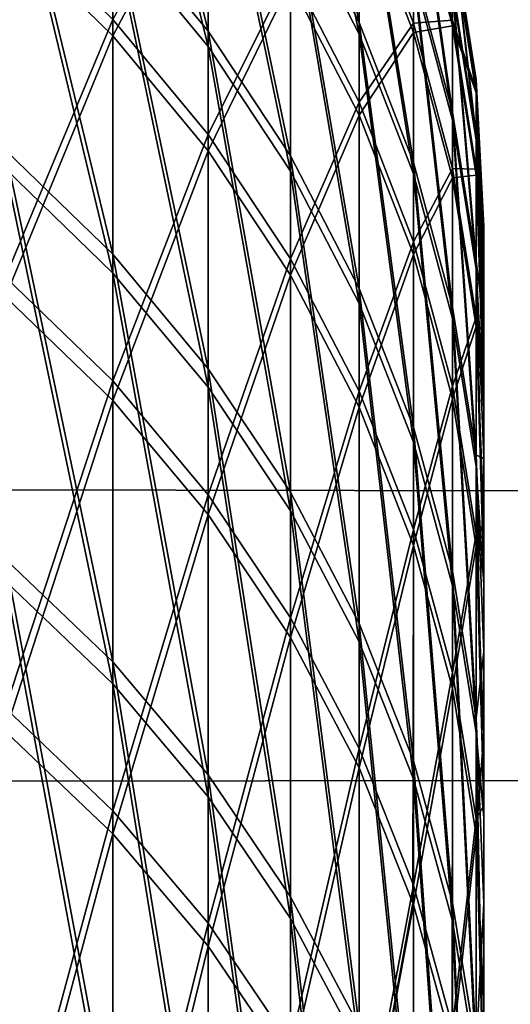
# Model space of a CAD drawing. Header units: millimetres. Extents: x -184 to 165, y -135 to 242.
# Tile 729 of 1056: x -36.5802 to -36.4954, y -81.8846 to -81.7144. Entities that reach past the tile are written whole.
import ezdxf

# ---------------------------------------------------------------- set-up
doc = ezdxf.new("R2010")
doc.units = ezdxf.units.MM
doc.header["$LTSCALE"] = 41.718519
for name, color, linetype in [('384', 7, 'CONTINUOUS'), ('386', 7, 'CONTINUOUS'), ('453', 7, 'CONTINUOUS'), ('454', 7, 'CONTINUOUS'), ('455', 7, 'CONTINUOUS'), ('468', 7, 'CONTINUOUS'), ('469', 7, 'CONTINUOUS')]:
    doc.layers.add(name, color=color, linetype=linetype)

msp = doc.modelspace()

# ---------------------------------------------------------------- linework, layer by layer
at = {"layer": '384', "linetype": 'CONTINUOUS'}
for points in [[(-19.80252, -81.50071, 60), (-177.5651, -81.83048, 60), (-177.79032, -81.26705, 60), (-19.80252, -81.50071, 60)], [(-19.80252, -81.50071, 60), (-19.99456, -81.97781, 60), (-177.5651, -81.83048, 60), (-19.80252, -81.50071, 60)], [(-19.99456, -81.97781, 60), (-177.33047, -82.4054, 60), (-177.5651, -81.83048, 60), (-19.99456, -81.97781, 60)]]:
    msp.add_3dface(points, dxfattribs=at)
at = {"layer": '386', "linetype": 'CONTINUOUS'}
for points in [[(-177.69748, -81.50071, 63), (-19.9349, -81.83048, 63), (-19.70968, -81.26705, 63), (-177.69748, -81.50071, 63)], [(-177.69748, -81.50071, 63), (-177.50544, -81.97781, 63), (-19.9349, -81.83048, 63), (-177.69748, -81.50071, 63)], [(-177.50544, -81.97781, 63), (-20.16953, -82.4054, 63), (-19.9349, -81.83048, 63), (-177.50544, -81.97781, 63)]]:
    msp.add_3dface(points, dxfattribs=at)
at = {"layer": '453', "linetype": 'CONTINUOUS'}
for points in [[(-36.54762, -81.67009, 25.11949), (-36.54762, -81.71644, 24.85506), (-36.56409, -81.64995, 25.11643), (-36.54762, -81.67009, 25.11949)], [(-36.56409, -81.64995, 25.11643), (-36.54762, -81.71644, 24.85506), (-36.56409, -81.69646, 24.85109), (-36.56409, -81.64995, 25.11643)], [(-36.52151, -81.68091, 25.39052), (-36.52151, -81.71491, 25.1263), (-36.53338, -81.65769, 25.38806), (-36.52151, -81.68091, 25.39052)], [(-36.53338, -81.65769, 25.38806), (-36.52151, -81.71491, 25.1263), (-36.53338, -81.69182, 25.12279), (-36.53338, -81.65769, 25.38806)], [(-36.56409, -81.71721, 27.25876), (-36.56409, -81.66613, 26.99426), (-36.5826, -81.69909, 27.26269), (-36.56409, -81.71721, 27.25876)], [(-36.56409, -81.71721, 27.25876), (-36.54762, -81.68622, 26.99085), (-36.56409, -81.66613, 26.99426), (-36.56409, -81.71721, 27.25876)], [(-36.53338, -81.69182, 25.12279), (-36.53338, -81.73799, 24.85935), (-36.54762, -81.67009, 25.11949), (-36.53338, -81.69182, 25.12279)], [(-36.54762, -81.67009, 25.11949), (-36.53338, -81.73799, 24.85935), (-36.54762, -81.71644, 24.85506), (-36.54762, -81.67009, 25.11949)], [(-36.56409, -81.69646, 24.85109), (-36.56409, -81.75499, 24.58814), (-36.5826, -81.67828, 24.84748), (-36.56409, -81.69646, 24.85109)], [(-36.5826, -81.67828, 24.84748), (-36.56409, -81.75499, 24.58814), (-36.5826, -81.737, 24.5837), (-36.5826, -81.67828, 24.84748)], [(-36.51215, -81.70524, 25.39309), (-36.51215, -81.73909, 25.12997), (-36.52151, -81.68091, 25.39052), (-36.51215, -81.70524, 25.39309)], [(-36.52151, -81.68091, 25.39052), (-36.51215, -81.73909, 25.12997), (-36.52151, -81.71491, 25.1263), (-36.52151, -81.68091, 25.39052)], [(-36.5054, -81.70866, 25.65898), (-36.5054, -81.73041, 25.39574), (-36.51215, -81.68339, 25.65747), (-36.5054, -81.70866, 25.65898)], [(-36.51215, -81.68339, 25.65747), (-36.5054, -81.73041, 25.39574), (-36.51215, -81.70524, 25.39309), (-36.51215, -81.68339, 25.65747)], [(-36.54762, -81.73711, 27.25444), (-36.54762, -81.68622, 26.99085), (-36.56409, -81.71721, 27.25876), (-36.54762, -81.73711, 27.25444)], [(-36.54762, -81.73711, 27.25444), (-36.53338, -81.70789, 26.98718), (-36.54762, -81.68622, 26.99085), (-36.54762, -81.73711, 27.25444)], [(-36.51215, -81.71665, 26.7167), (-36.51215, -81.69025, 26.45273), (-36.52151, -81.69236, 26.71968), (-36.51215, -81.71665, 26.7167)], [(-36.5054, -81.71548, 26.45079), (-36.5054, -81.70119, 26.18704), (-36.51215, -81.69025, 26.45273), (-36.5054, -81.71548, 26.45079)], [(-36.51215, -81.71665, 26.7167), (-36.5054, -81.71548, 26.45079), (-36.51215, -81.69025, 26.45273), (-36.51215, -81.71665, 26.7167)], [(-36.52151, -81.71491, 25.1263), (-36.52151, -81.7609, 24.8639), (-36.53338, -81.69182, 25.12279), (-36.52151, -81.71491, 25.1263)], [(-36.53338, -81.69182, 25.12279), (-36.52151, -81.7609, 24.8639), (-36.53338, -81.73799, 24.85935), (-36.53338, -81.69182, 25.12279)], [(-36.52151, -81.73091, 26.98328), (-36.52151, -81.69236, 26.71968), (-36.53338, -81.70789, 26.98718), (-36.52151, -81.73091, 26.98328)], [(-36.52151, -81.73091, 26.98328), (-36.51215, -81.71665, 26.7167), (-36.52151, -81.69236, 26.71968), (-36.52151, -81.73091, 26.98328)], [(-36.54762, -81.71644, 24.85506), (-36.54762, -81.77477, 24.59302), (-36.56409, -81.69646, 24.85109), (-36.54762, -81.71644, 24.85506)], [(-36.56409, -81.69646, 24.85109), (-36.54762, -81.77477, 24.59302), (-36.56409, -81.75499, 24.58814), (-36.56409, -81.69646, 24.85109)], [(-36.5826, -81.76235, 27.52541), (-36.56409, -81.71721, 27.25876), (-36.5826, -81.69909, 27.26269), (-36.5826, -81.76235, 27.52541)], [(-36.50133, -81.72478, 25.92329), (-36.50133, -81.73449, 25.66052), (-36.5054, -81.69891, 25.92292), (-36.50133, -81.72478, 25.92329)], [(-36.5054, -81.70119, 26.18704), (-36.50133, -81.72478, 25.92329), (-36.5054, -81.69891, 25.92292), (-36.5054, -81.70119, 26.18704)], [(-36.5054, -81.69891, 25.92292), (-36.50133, -81.73449, 25.66052), (-36.5054, -81.70866, 25.65898), (-36.5054, -81.69891, 25.92292)], [(-36.50133, -81.72705, 26.18623), (-36.50133, -81.72478, 25.92329), (-36.5054, -81.70119, 26.18704), (-36.50133, -81.72705, 26.18623)], [(-36.5054, -81.71548, 26.45079), (-36.50133, -81.72705, 26.18623), (-36.5054, -81.70119, 26.18704), (-36.5054, -81.71548, 26.45079)], [(-36.5054, -81.73041, 25.39574), (-36.5054, -81.76412, 25.13377), (-36.51215, -81.70524, 25.39309), (-36.5054, -81.73041, 25.39574)], [(-36.51215, -81.70524, 25.39309), (-36.5054, -81.76412, 25.13377), (-36.51215, -81.73909, 25.12997), (-36.51215, -81.70524, 25.39309)], [(-36.53338, -81.75859, 27.24979), (-36.53338, -81.70789, 26.98718), (-36.54762, -81.73711, 27.25444), (-36.53338, -81.75859, 27.24979)], [(-36.53338, -81.75859, 27.24979), (-36.52151, -81.73091, 26.98328), (-36.53338, -81.70789, 26.98718), (-36.53338, -81.75859, 27.24979)], [(-36.50133, -81.73449, 25.66052), (-36.50133, -81.75614, 25.39846), (-36.5054, -81.70866, 25.65898), (-36.50133, -81.73449, 25.66052)], [(-36.5054, -81.70866, 25.65898), (-36.50133, -81.75614, 25.39846), (-36.5054, -81.73041, 25.39574), (-36.5054, -81.70866, 25.65898)], [(-36.51215, -81.73909, 25.12997), (-36.51215, -81.78489, 24.86867), (-36.52151, -81.71491, 25.1263), (-36.51215, -81.73909, 25.12997)], [(-36.52151, -81.71491, 25.1263), (-36.51215, -81.78489, 24.86867), (-36.52151, -81.7609, 24.8639), (-36.52151, -81.71491, 25.1263)], [(-36.5054, -81.74177, 26.7136), (-36.5054, -81.71548, 26.45079), (-36.51215, -81.71665, 26.7167), (-36.5054, -81.74177, 26.7136)], [(-36.50133, -81.74128, 26.4488), (-36.50133, -81.72705, 26.18623), (-36.5054, -81.71548, 26.45079), (-36.50133, -81.74128, 26.4488)], [(-36.5054, -81.74177, 26.7136), (-36.50133, -81.74128, 26.4488), (-36.5054, -81.71548, 26.45079), (-36.5054, -81.74177, 26.7136)], [(-36.56409, -81.78026, 27.52066), (-36.56409, -81.71721, 27.25876), (-36.5826, -81.76235, 27.52541), (-36.56409, -81.78026, 27.52066)], [(-36.56409, -81.78026, 27.52066), (-36.54762, -81.73711, 27.25444), (-36.56409, -81.71721, 27.25876), (-36.56409, -81.78026, 27.52066)], [(-36.53338, -81.73799, 24.85935), (-36.53338, -81.79611, 24.59828), (-36.54762, -81.71644, 24.85506), (-36.53338, -81.73799, 24.85935)], [(-36.54762, -81.71644, 24.85506), (-36.53338, -81.79611, 24.59828), (-36.54762, -81.77477, 24.59302), (-36.54762, -81.71644, 24.85506)], [(-36.51215, -81.75503, 26.97918), (-36.51215, -81.71665, 26.7167), (-36.52151, -81.73091, 26.98328), (-36.51215, -81.75503, 26.97918)], [(-36.51215, -81.75503, 26.97918), (-36.5054, -81.74177, 26.7136), (-36.51215, -81.71665, 26.7167), (-36.51215, -81.75503, 26.97918)], [(-36.50133, -81.72478, 25.92329), (-36.50133, -81.72705, 26.18623), (-36.5, -81.75016, 26.04782), (-36.50133, -81.72478, 25.92329)], [(-36.50133, -81.73449, 25.66052), (-36.50133, -81.72478, 25.92329), (-36.5, -81.75342, 25.80675), (-36.50133, -81.73449, 25.66052)], [(-36.5, -81.75342, 25.80675), (-36.50133, -81.72478, 25.92329), (-36.5, -81.75016, 26.04782), (-36.5, -81.75342, 25.80675)], [(-36.50133, -81.72705, 26.18623), (-36.50133, -81.74128, 26.4488), (-36.5, -81.75701, 26.28881), (-36.50133, -81.72705, 26.18623)], [(-36.5, -81.75016, 26.04782), (-36.50133, -81.72705, 26.18623), (-36.5, -81.75701, 26.28881), (-36.5, -81.75016, 26.04782)], [(-36.52151, -81.78142, 27.24484), (-36.52151, -81.73091, 26.98328), (-36.53338, -81.75859, 27.24979), (-36.52151, -81.78142, 27.24484)], [(-36.52151, -81.78142, 27.24484), (-36.51215, -81.75503, 26.97918), (-36.52151, -81.73091, 26.98328), (-36.52151, -81.78142, 27.24484)], [(-36.50133, -81.75614, 25.39846), (-36.50133, -81.7897, 25.13766), (-36.5054, -81.73041, 25.39574), (-36.50133, -81.75614, 25.39846)], [(-36.5054, -81.73041, 25.39574), (-36.50133, -81.7897, 25.13766), (-36.5054, -81.76412, 25.13377), (-36.5054, -81.73041, 25.39574)], [(-36.50133, -81.75614, 25.39846), (-36.50133, -81.73449, 25.66052), (-36.5, -81.76678, 25.56603), (-36.50133, -81.75614, 25.39846)], [(-36.5, -81.76678, 25.56603), (-36.50133, -81.73449, 25.66052), (-36.5, -81.75342, 25.80675), (-36.5, -81.76678, 25.56603)], [(-36.56409, -81.75499, 24.58814), (-36.56409, -81.82543, 24.32813), (-36.5826, -81.737, 24.5837), (-36.56409, -81.75499, 24.58814)], [(-36.5826, -81.737, 24.5837), (-36.56409, -81.82543, 24.32813), (-36.5826, -81.80766, 24.32288), (-36.5826, -81.737, 24.5837)], [(-36.54762, -81.79995, 27.51544), (-36.54762, -81.73711, 27.25444), (-36.56409, -81.78026, 27.52066), (-36.54762, -81.79995, 27.51544)], [(-36.54762, -81.79995, 27.51544), (-36.53338, -81.75859, 27.24979), (-36.54762, -81.73711, 27.25444), (-36.54762, -81.79995, 27.51544)], [(-36.52151, -81.7609, 24.8639), (-36.52151, -81.81878, 24.60387), (-36.53338, -81.73799, 24.85935), (-36.52151, -81.7609, 24.8639)], [(-36.53338, -81.73799, 24.85935), (-36.52151, -81.81878, 24.60387), (-36.53338, -81.79611, 24.59828), (-36.53338, -81.73799, 24.85935)], [(-36.5054, -81.76412, 25.13377), (-36.5054, -81.80972, 24.87361), (-36.51215, -81.73909, 25.12997), (-36.5054, -81.76412, 25.13377)], [(-36.51215, -81.73909, 25.12997), (-36.5054, -81.80972, 24.87361), (-36.51215, -81.78489, 24.86867), (-36.51215, -81.73909, 25.12997)], [(-36.5054, -81.77998, 26.97495), (-36.5054, -81.74177, 26.7136), (-36.51215, -81.75503, 26.97918), (-36.5054, -81.77998, 26.97495)], [(-36.50133, -81.76745, 26.71044), (-36.50133, -81.74128, 26.4488), (-36.5054, -81.74177, 26.7136), (-36.50133, -81.76745, 26.71044)], [(-36.5054, -81.77998, 26.97495), (-36.50133, -81.76745, 26.71044), (-36.5054, -81.74177, 26.7136), (-36.5054, -81.77998, 26.97495)], [(-36.50133, -81.74128, 26.4488), (-36.50133, -81.76745, 26.71044), (-36.5, -81.77395, 26.5293), (-36.50133, -81.74128, 26.4488)], [(-36.5, -81.75701, 26.28881), (-36.50133, -81.74128, 26.4488), (-36.5, -81.77395, 26.5293), (-36.5, -81.75701, 26.28881)], [(-36.54762, -81.77477, 24.59302), (-36.54762, -81.84497, 24.3339), (-36.56409, -81.75499, 24.58814), (-36.54762, -81.77477, 24.59302)], [(-36.56409, -81.75499, 24.58814), (-36.54762, -81.84497, 24.3339), (-36.56409, -81.82543, 24.32813), (-36.56409, -81.75499, 24.58814)], [(-36.51215, -81.80532, 27.23966), (-36.51215, -81.75503, 26.97918), (-36.52151, -81.78142, 27.24484), (-36.51215, -81.80532, 27.23966)], [(-36.51215, -81.80532, 27.23966), (-36.5054, -81.77998, 26.97495), (-36.51215, -81.75503, 26.97918), (-36.51215, -81.80532, 27.23966)], [(-36.50133, -81.7897, 25.13766), (-36.50133, -81.75614, 25.39846), (-36.5, -81.79022, 25.32609), (-36.50133, -81.7897, 25.13766)], [(-36.5, -81.79022, 25.32609), (-36.50133, -81.75614, 25.39846), (-36.5, -81.76678, 25.56603), (-36.5, -81.79022, 25.32609)], [(-36.53338, -81.8212, 27.50981), (-36.53338, -81.75859, 27.24979), (-36.54762, -81.79995, 27.51544), (-36.53338, -81.8212, 27.50981)], [(-36.53338, -81.8212, 27.50981), (-36.52151, -81.78142, 27.24484), (-36.53338, -81.75859, 27.24979), (-36.53338, -81.8212, 27.50981)], [(-36.51215, -81.78489, 24.86867), (-36.51215, -81.84253, 24.60973), (-36.52151, -81.7609, 24.8639), (-36.51215, -81.78489, 24.86867)], [(-36.52151, -81.7609, 24.8639), (-36.51215, -81.84253, 24.60973), (-36.52151, -81.81878, 24.60387), (-36.52151, -81.7609, 24.8639)], [(-36.50133, -81.7897, 25.13766), (-36.50133, -81.8351, 24.87866), (-36.5054, -81.76412, 25.13377), (-36.50133, -81.7897, 25.13766)], [(-36.5054, -81.76412, 25.13377), (-36.50133, -81.8351, 24.87866), (-36.5054, -81.80972, 24.87361), (-36.5054, -81.76412, 25.13377)], [(-36.50133, -81.8055, 26.97063), (-36.50133, -81.76745, 26.71044), (-36.5054, -81.77998, 26.97495), (-36.50133, -81.8055, 26.97063)], [(-36.50133, -81.76745, 26.71044), (-36.50133, -81.8055, 26.97063), (-36.5, -81.80096, 26.76887), (-36.50133, -81.76745, 26.71044)], [(-36.5, -81.77395, 26.5293), (-36.50133, -81.76745, 26.71044), (-36.5, -81.80096, 26.76887), (-36.5, -81.77395, 26.5293)], [(-36.53338, -81.79611, 24.59828), (-36.53338, -81.86605, 24.34013), (-36.54762, -81.77477, 24.59302), (-36.53338, -81.79611, 24.59828)], [(-36.54762, -81.77477, 24.59302), (-36.53338, -81.86605, 24.34013), (-36.54762, -81.84497, 24.3339), (-36.54762, -81.77477, 24.59302)], [(-36.5054, -81.83006, 27.23429), (-36.5054, -81.77998, 26.97495), (-36.51215, -81.80532, 27.23966), (-36.5054, -81.83006, 27.23429)], [(-36.5054, -81.83006, 27.23429), (-36.50133, -81.8055, 26.97063), (-36.5054, -81.77998, 26.97495), (-36.5054, -81.83006, 27.23429)], [(-36.52151, -81.84377, 27.50383), (-36.52151, -81.78142, 27.24484), (-36.53338, -81.8212, 27.50981), (-36.52151, -81.84377, 27.50383)], [(-36.52151, -81.84377, 27.50383), (-36.51215, -81.80532, 27.23966), (-36.52151, -81.78142, 27.24484), (-36.52151, -81.84377, 27.50383)], [(-36.5054, -81.80972, 24.87361), (-36.5054, -81.86711, 24.61579), (-36.51215, -81.78489, 24.86867), (-36.5054, -81.80972, 24.87361)], [(-36.51215, -81.78489, 24.86867), (-36.5054, -81.86711, 24.61579), (-36.51215, -81.84253, 24.60973), (-36.51215, -81.78489, 24.86867)], [(-36.50133, -81.8351, 24.87866), (-36.50133, -81.7897, 25.13766), (-36.5, -81.8237, 25.08733), (-36.50133, -81.8351, 24.87866)], [(-36.5, -81.8237, 25.08733), (-36.50133, -81.7897, 25.13766), (-36.5, -81.79022, 25.32609), (-36.5, -81.8237, 25.08733)], [(-36.52151, -81.81878, 24.60387), (-36.52151, -81.88844, 24.34675), (-36.53338, -81.79611, 24.59828), (-36.52151, -81.81878, 24.60387)], [(-36.53338, -81.79611, 24.59828), (-36.52151, -81.88844, 24.34675), (-36.53338, -81.86605, 24.34013), (-36.53338, -81.79611, 24.59828)], [(-36.5, -81.80096, 26.76887), (-36.50133, -81.8055, 26.97063), (-36.5, -81.83799, 27.0071), (-36.5, -81.80096, 26.76887)], [(-36.51224, -81.86716, 27.49764), (-36.51215, -81.80532, 27.23966), (-36.52151, -81.84377, 27.50383), (-36.51224, -81.86716, 27.49764)], [(-36.51215, -81.86742, 27.49757), (-36.51215, -81.80532, 27.23966), (-36.51224, -81.86716, 27.49764), (-36.51215, -81.86742, 27.49757)], [(-36.51215, -81.86742, 27.49757), (-36.5054, -81.83006, 27.23429), (-36.51215, -81.80532, 27.23966), (-36.51215, -81.86742, 27.49757)], [(-36.50133, -81.85535, 27.22881), (-36.50133, -81.8055, 26.97063), (-36.5054, -81.83006, 27.23429), (-36.50133, -81.85535, 27.22881)], [(-36.50133, -81.8055, 26.97063), (-36.50133, -81.85535, 27.22881), (-36.5, -81.83799, 27.0071), (-36.50133, -81.8055, 26.97063)], [(-36.56409, -81.82543, 24.32813), (-36.56409, -81.90763, 24.07159), (-36.5826, -81.80766, 24.32288), (-36.56409, -81.82543, 24.32813)], [(-36.5826, -81.80766, 24.32288), (-36.56409, -81.90763, 24.07159), (-36.5826, -81.89012, 24.06553), (-36.5826, -81.80766, 24.32288)], [(-36.50133, -81.8351, 24.87866), (-36.50133, -81.89223, 24.62199), (-36.5054, -81.80972, 24.87361), (-36.50133, -81.8351, 24.87866)], [(-36.5054, -81.80972, 24.87361), (-36.50133, -81.89223, 24.62199), (-36.5054, -81.86711, 24.61579), (-36.5054, -81.80972, 24.87361)], [(-36.51215, -81.84253, 24.60973), (-36.51215, -81.9119, 24.35368), (-36.52151, -81.81878, 24.60387), (-36.51215, -81.84253, 24.60973)], [(-36.52151, -81.81878, 24.60387), (-36.51215, -81.9119, 24.35368), (-36.52151, -81.88844, 24.34675), (-36.52151, -81.81878, 24.60387)], [(-36.5, -81.86716, 24.85019), (-36.50133, -81.8351, 24.87866), (-36.5, -81.8237, 25.08733), (-36.5, -81.86716, 24.85019)], [(-36.54762, -81.84497, 24.3339), (-36.54762, -81.92689, 24.07825), (-36.56409, -81.82543, 24.32813), (-36.54762, -81.84497, 24.3339)], [(-36.56409, -81.82543, 24.32813), (-36.54762, -81.92689, 24.07825), (-36.56409, -81.90763, 24.07159), (-36.56409, -81.82543, 24.32813)], [(-36.50546, -81.89159, 27.49116), (-36.5054, -81.83006, 27.23429), (-36.51215, -81.86742, 27.49757), (-36.50546, -81.89159, 27.49116)], [(-36.5054, -81.89189, 27.49108), (-36.5054, -81.83006, 27.23429), (-36.50546, -81.89159, 27.49116), (-36.5054, -81.89189, 27.49108)], [(-36.5054, -81.89189, 27.49108), (-36.50133, -81.85535, 27.22881), (-36.5054, -81.83006, 27.23429), (-36.5054, -81.89189, 27.49108)], [(-36.50133, -81.89223, 24.62199), (-36.50133, -81.8351, 24.87866), (-36.5, -81.86716, 24.85019), (-36.50133, -81.89223, 24.62199)], [(-36.5, -81.83799, 27.0071), (-36.50133, -81.85535, 27.22881), (-36.5, -81.88498, 27.24356), (-36.5, -81.83799, 27.0071)], [(-36.5054, -81.86711, 24.61579), (-36.5054, -81.93617, 24.36085), (-36.51215, -81.84253, 24.60973), (-36.5054, -81.86711, 24.61579)], [(-36.51215, -81.84253, 24.60973), (-36.5054, -81.93617, 24.36085), (-36.51215, -81.9119, 24.35368), (-36.51215, -81.84253, 24.60973)], [(-36.53338, -81.86605, 24.34013), (-36.53338, -81.94766, 24.08543), (-36.54762, -81.84497, 24.3339), (-36.53338, -81.86605, 24.34013)], [(-36.54762, -81.84497, 24.3339), (-36.53338, -81.94766, 24.08543), (-36.54762, -81.92689, 24.07825), (-36.54762, -81.84497, 24.3339)], [(-36.50137, -81.91657, 27.48454), (-36.50133, -81.85535, 27.22881), (-36.5054, -81.89189, 27.49108), (-36.50137, -81.91657, 27.48454)], [(-36.50133, -81.9169, 27.48446), (-36.50133, -81.85535, 27.22881), (-36.50137, -81.91657, 27.48454), (-36.50133, -81.9169, 27.48446)], [(-36.50133, -81.85535, 27.22881), (-36.50133, -81.9169, 27.48446), (-36.5, -81.88498, 27.24356), (-36.50133, -81.85535, 27.22881)], [(-36.52151, -81.88844, 24.34675), (-36.52151, -81.96973, 24.09306), (-36.53338, -81.86605, 24.34013), (-36.52151, -81.88844, 24.34675)], [(-36.53338, -81.86605, 24.34013), (-36.52151, -81.96973, 24.09306), (-36.53338, -81.94766, 24.08543), (-36.53338, -81.86605, 24.34013)], [(-36.50133, -81.89223, 24.62199), (-36.50133, -81.96099, 24.36819), (-36.5054, -81.86711, 24.61579), (-36.50133, -81.89223, 24.62199)], [(-36.5054, -81.86711, 24.61579), (-36.50133, -81.96099, 24.36819), (-36.5054, -81.93617, 24.36085), (-36.5054, -81.86711, 24.61579)], [(-36.5, -81.92052, 24.61508), (-36.50133, -81.89223, 24.62199), (-36.5, -81.86716, 24.85019), (-36.5, -81.92052, 24.61508)]]:
    msp.add_3dface(points, dxfattribs=at)
at = {"layer": '454', "linetype": 'CONTINUOUS'}
for points in [[(-36.5, -92.51653, 23.19485), (-36.5, -92.39432, 22.98704), (-36.5, -81.75016, 26.04782), (-36.5, -92.51653, 23.19485)], [(-36.5, -92.51653, 23.19485), (-36.5, -81.75016, 26.04782), (-36.5, -81.75701, 26.28881), (-36.5, -92.51653, 23.19485)], [(-36.5, -92.39432, 22.98704), (-36.5, -81.75342, 25.80675), (-36.5, -81.75016, 26.04782), (-36.5, -92.39432, 22.98704)], [(-36.5, -92.39432, 22.98704), (-36.5, -92.26351, 22.78452), (-36.5, -81.75342, 25.80675), (-36.5, -92.39432, 22.98704)], [(-36.5, -92.26351, 22.78452), (-36.5, -81.76678, 25.56603), (-36.5, -81.75342, 25.80675), (-36.5, -92.26351, 22.78452)], [(-36.5, -92.62992, 23.40761), (-36.5, -92.51653, 23.19485), (-36.5, -81.75701, 26.28881), (-36.5, -92.62992, 23.40761)], [(-36.5, -92.62992, 23.40761), (-36.5, -81.75701, 26.28881), (-36.5, -81.77395, 26.5293), (-36.5, -92.62992, 23.40761)], [(-36.5, -92.26351, 22.78452), (-36.5, -92.12432, 22.58767), (-36.5, -81.76678, 25.56603), (-36.5, -92.26351, 22.78452)], [(-36.5, -92.12432, 22.58767), (-36.5, -81.79022, 25.32609), (-36.5, -81.76678, 25.56603), (-36.5, -92.12432, 22.58767)], [(-36.5, -92.73429, 23.62494), (-36.5, -92.62992, 23.40761), (-36.5, -81.77395, 26.5293), (-36.5, -92.73429, 23.62494)], [(-36.5, -92.73429, 23.62494), (-36.5, -81.77395, 26.5293), (-36.5, -81.80096, 26.76887), (-36.5, -92.73429, 23.62494)], [(-36.5, -92.12432, 22.58767), (-36.5, -91.97701, 22.39683), (-36.5, -81.79022, 25.32609), (-36.5, -92.12432, 22.58767)], [(-36.5, -91.97701, 22.39683), (-36.5, -81.8237, 25.08733), (-36.5, -81.79022, 25.32609), (-36.5, -91.97701, 22.39683)], [(-36.5, -92.82946, 23.84645), (-36.5, -92.73429, 23.62494), (-36.5, -81.80096, 26.76887), (-36.5, -92.82946, 23.84645)], [(-36.5, -92.82946, 23.84645), (-36.5, -81.80096, 26.76887), (-36.5, -81.83799, 27.0071), (-36.5, -92.82946, 23.84645)], [(-36.5, -91.97701, 22.39683), (-36.5, -91.82182, 22.21233), (-36.5, -81.8237, 25.08733), (-36.5, -91.97701, 22.39683)], [(-36.5, -91.82182, 22.21233), (-36.5, -81.86716, 24.85019), (-36.5, -81.8237, 25.08733), (-36.5, -91.82182, 22.21233)], [(-36.5, -92.91526, 24.07175), (-36.5, -92.82946, 23.84645), (-36.5, -81.83799, 27.0071), (-36.5, -92.91526, 24.07175)], [(-36.5, -92.91526, 24.07175), (-36.5, -81.83799, 27.0071), (-36.5, -81.88498, 27.24356), (-36.5, -92.91526, 24.07175)], [(-36.5, -91.82182, 22.21233), (-36.5, -91.65903, 22.03449), (-36.5, -81.86716, 24.85019), (-36.5, -91.82182, 22.21233)], [(-36.5, -91.65903, 22.03449), (-36.5, -81.92052, 24.61508), (-36.5, -81.86716, 24.85019), (-36.5, -91.65903, 22.03449)]]:
    msp.add_3dface(points, dxfattribs=at)
at = {"layer": '455', "linetype": 'CONTINUOUS'}
for points in [[(-36.56409, -81.78026, 27.52066), (-36.5826, -81.76235, 27.52541), (-36.5826, -81.83749, 27.78498), (-36.56409, -81.78026, 27.52066)], [(-36.56409, -81.85518, 27.77942), (-36.56409, -81.78026, 27.52066), (-36.5826, -81.83749, 27.78498), (-36.56409, -81.85518, 27.77942)], [(-36.54762, -81.79995, 27.51544), (-36.56409, -81.78026, 27.52066), (-36.56409, -81.85518, 27.77942), (-36.54762, -81.79995, 27.51544)], [(-36.54762, -81.87461, 27.77331), (-36.54762, -81.79995, 27.51544), (-36.56409, -81.85518, 27.77942), (-36.54762, -81.87461, 27.77331)], [(-36.53338, -81.8212, 27.50981), (-36.54762, -81.79995, 27.51544), (-36.54762, -81.87461, 27.77331), (-36.53338, -81.8212, 27.50981)], [(-36.53338, -81.89558, 27.76672), (-36.53338, -81.8212, 27.50981), (-36.54762, -81.87461, 27.77331), (-36.53338, -81.89558, 27.76672)], [(-36.52151, -81.84377, 27.50383), (-36.53338, -81.8212, 27.50981), (-36.53338, -81.89558, 27.76672), (-36.52151, -81.84377, 27.50383)], [(-36.5826, -81.92438, 28.04086), (-36.56409, -81.85518, 27.77942), (-36.5826, -81.83749, 27.78498), (-36.5826, -81.92438, 28.04086)], [(-36.52151, -81.91785, 27.75972), (-36.52151, -81.84377, 27.50383), (-36.53338, -81.89558, 27.76672), (-36.52151, -81.91785, 27.75972)], [(-36.51224, -81.86716, 27.49764), (-36.52151, -81.84377, 27.50383), (-36.52151, -81.91785, 27.75972), (-36.51224, -81.86716, 27.49764)], [(-36.56409, -81.94179, 28.03451), (-36.56409, -81.85518, 27.77942), (-36.5826, -81.92438, 28.04086), (-36.56409, -81.94179, 28.03451)], [(-36.56409, -81.94179, 28.03451), (-36.54762, -81.87461, 27.77331), (-36.56409, -81.85518, 27.77942), (-36.56409, -81.94179, 28.03451)], [(-36.51215, -81.86742, 27.49757), (-36.51224, -81.86716, 27.49764), (-36.52151, -81.91785, 27.75972), (-36.51215, -81.86742, 27.49757)], [(-36.51215, -81.94119, 27.75238), (-36.51215, -81.86742, 27.49757), (-36.52151, -81.91785, 27.75972), (-36.51215, -81.94119, 27.75238)], [(-36.50546, -81.89159, 27.49116), (-36.51215, -81.86742, 27.49757), (-36.51215, -81.94119, 27.75238), (-36.50546, -81.89159, 27.49116)], [(-36.54762, -81.96092, 28.02752), (-36.54762, -81.87461, 27.77331), (-36.56409, -81.94179, 28.03451), (-36.54762, -81.96092, 28.02752)], [(-36.54762, -81.96092, 28.02752), (-36.53338, -81.89558, 27.76672), (-36.54762, -81.87461, 27.77331), (-36.54762, -81.96092, 28.02752)]]:
    msp.add_3dface(points, dxfattribs=at)
at = {"layer": '468', "linetype": 'CONTINUOUS'}
for points in [[(-36.5, -89.38236, -23.56184), (-36.5, -89.60846, -23.64552), (-36.5, -81.75123, -28.8762), (-36.5, -89.38236, -23.56184)], [(-36.5, -81.75123, -28.8762), (-36.5, -89.60846, -23.64552), (-36.5, -81.7513, -29.11728), (-36.5, -81.75123, -28.8762)], [(-36.5, -81.76126, -28.63532), (-36.5, -89.38236, -23.56184), (-36.5, -81.75123, -28.8762), (-36.5, -81.76126, -28.63532)], [(-36.5, -89.60846, -23.64552), (-36.5, -89.83085, -23.73861), (-36.5, -81.7513, -29.11728), (-36.5, -89.60846, -23.64552)], [(-36.5, -81.7513, -29.11728), (-36.5, -89.83085, -23.73861), (-36.5, -81.76148, -29.35816), (-36.5, -81.7513, -29.11728)], [(-36.5, -89.15296, -23.48771), (-36.5, -89.38236, -23.56184), (-36.5, -81.76126, -28.63532), (-36.5, -89.15296, -23.48771)], [(-36.5, -81.78137, -28.39516), (-36.5, -89.15296, -23.48771), (-36.5, -81.76126, -28.63532), (-36.5, -81.78137, -28.39516)], [(-36.5, -89.83085, -23.73861), (-36.5, -90.04915, -23.84094), (-36.5, -81.76148, -29.35816), (-36.5, -89.83085, -23.73861)], [(-36.5, -81.76148, -29.35816), (-36.5, -90.04915, -23.84094), (-36.5, -81.78175, -29.59839), (-36.5, -81.76148, -29.35816)], [(-36.5, -88.92064, -23.42326), (-36.5, -89.15296, -23.48771), (-36.5, -81.78137, -28.39516), (-36.5, -88.92064, -23.42326)], [(-36.5, -81.81087, -28.16053), (-36.5, -88.92064, -23.42326), (-36.5, -81.78137, -28.39516), (-36.5, -81.81087, -28.16053)], [(-36.5, -90.04915, -23.84094), (-36.5, -90.26296, -23.95233), (-36.5, -81.78175, -29.59839), (-36.5, -90.04915, -23.84094)], [(-36.5, -81.78175, -29.59839), (-36.5, -90.26296, -23.95233), (-36.5, -81.81207, -29.83757), (-36.5, -81.78175, -29.59839)], [(-36.5, -88.6858, -23.3686), (-36.5, -88.92064, -23.42326), (-36.5, -81.81087, -28.16053), (-36.5, -88.6858, -23.3686)], [(-36.5, -81.85028, -27.92579), (-36.5, -88.6858, -23.3686), (-36.5, -81.81087, -28.16053), (-36.5, -81.85028, -27.92579)], [(-36.5, -90.26296, -23.95233), (-36.5, -90.47192, -24.07258), (-36.5, -81.81207, -29.83757), (-36.5, -90.26296, -23.95233)], [(-36.5, -81.81207, -29.83757), (-36.5, -90.47192, -24.07258), (-36.5, -81.85239, -30.07526), (-36.5, -81.81207, -29.83757)], [(-36.5, -88.43224, -23.32107), (-36.5, -88.6858, -23.3686), (-36.5, -81.85028, -27.92579), (-36.5, -88.43224, -23.32107)], [(-36.5, -81.90172, -27.68284), (-36.5, -88.43224, -23.32107), (-36.5, -81.85028, -27.92579), (-36.5, -81.90172, -27.68284)], [(-36.5, -90.47192, -24.07258), (-36.5, -90.67565, -24.20149), (-36.5, -81.85239, -30.07526), (-36.5, -90.47192, -24.07258)], [(-36.5, -81.85239, -30.07526), (-36.5, -90.67565, -24.20149), (-36.5, -81.90263, -30.31105), (-36.5, -81.85239, -30.07526)]]:
    msp.add_3dface(points, dxfattribs=at)
at = {"layer": '469', "linetype": 'CONTINUOUS'}
for points in [[(-36.54762, -81.67211, -29.89372), (-36.54762, -81.71906, -30.15804), (-36.56409, -81.65198, -29.89683), (-36.54762, -81.67211, -29.89372)], [(-36.56409, -81.65198, -29.89683), (-36.54762, -81.71906, -30.15804), (-36.56409, -81.69909, -30.16206), (-36.56409, -81.65198, -29.89683)], [(-36.52151, -81.68232, -29.62267), (-36.52151, -81.71691, -29.88681), (-36.53338, -81.6591, -29.62518), (-36.52151, -81.68232, -29.62267)], [(-36.53338, -81.6591, -29.62518), (-36.52151, -81.71691, -29.88681), (-36.53338, -81.69384, -29.89037), (-36.53338, -81.6591, -29.62518)], [(-36.53338, -81.69384, -29.89037), (-36.53338, -81.74061, -30.15371), (-36.54762, -81.67211, -29.89372), (-36.53338, -81.69384, -29.89037)], [(-36.54762, -81.67211, -29.89372), (-36.53338, -81.74061, -30.15371), (-36.54762, -81.71906, -30.15804), (-36.54762, -81.67211, -29.89372)], [(-36.56409, -81.69909, -30.16206), (-36.56409, -81.75822, -30.42488), (-36.5826, -81.68092, -30.16572), (-36.56409, -81.69909, -30.16206)], [(-36.5826, -81.68092, -30.16572), (-36.56409, -81.75822, -30.42488), (-36.5826, -81.74023, -30.42936), (-36.5826, -81.68092, -30.16572)], [(-36.51215, -81.70664, -29.62005), (-36.51215, -81.74109, -29.88308), (-36.52151, -81.68232, -29.62267), (-36.51215, -81.70664, -29.62005)], [(-36.52151, -81.68232, -29.62267), (-36.51215, -81.74109, -29.88308), (-36.52151, -81.71691, -29.88681), (-36.52151, -81.68232, -29.62267)], [(-36.54762, -81.7343, -27.75862), (-36.54762, -81.684, -28.02233), (-36.56409, -81.71438, -27.75435), (-36.54762, -81.7343, -27.75862)], [(-36.54762, -81.7343, -27.75862), (-36.53338, -81.70568, -28.02595), (-36.54762, -81.684, -28.02233), (-36.54762, -81.7343, -27.75862)], [(-36.5054, -81.70946, -29.35415), (-36.5054, -81.7318, -29.61733), (-36.51215, -81.6842, -29.35572), (-36.5054, -81.70946, -29.35415)], [(-36.51215, -81.6842, -29.35572), (-36.5054, -81.7318, -29.61733), (-36.51215, -81.70664, -29.62005), (-36.51215, -81.6842, -29.35572)], [(-36.51215, -81.71505, -28.29642), (-36.51215, -81.68925, -28.56044), (-36.52151, -81.69076, -28.29348), (-36.51215, -81.71505, -28.29642)], [(-36.5054, -81.71449, -28.56233), (-36.5054, -81.70079, -28.8261), (-36.51215, -81.68925, -28.56044), (-36.5054, -81.71449, -28.56233)], [(-36.51215, -81.71505, -28.29642), (-36.5054, -81.71449, -28.56233), (-36.51215, -81.68925, -28.56044), (-36.51215, -81.71505, -28.29642)], [(-36.52151, -81.72871, -28.02981), (-36.52151, -81.69076, -28.29348), (-36.53338, -81.70568, -28.02595), (-36.52151, -81.72871, -28.02981)], [(-36.52151, -81.72871, -28.02981), (-36.51215, -81.71505, -28.29642), (-36.52151, -81.69076, -28.29348), (-36.52151, -81.72871, -28.02981)], [(-36.52151, -81.71691, -29.88681), (-36.52151, -81.7635, -30.1491), (-36.53338, -81.69384, -29.89037), (-36.52151, -81.71691, -29.88681)], [(-36.53338, -81.69384, -29.89037), (-36.52151, -81.7635, -30.1491), (-36.53338, -81.74061, -30.15371), (-36.53338, -81.69384, -29.89037)], [(-36.5826, -81.75892, -27.4876), (-36.56409, -81.71438, -27.75435), (-36.5826, -81.69626, -27.75047), (-36.5826, -81.75892, -27.4876)], [(-36.54762, -81.71906, -30.15804), (-36.54762, -81.77798, -30.41996), (-36.56409, -81.69909, -30.16206), (-36.54762, -81.71906, -30.15804)], [(-36.56409, -81.69909, -30.16206), (-36.54762, -81.77798, -30.41996), (-36.56409, -81.75822, -30.42488), (-36.56409, -81.69909, -30.16206)], [(-36.50133, -81.72498, -29.0898), (-36.50133, -81.73528, -29.35255), (-36.5054, -81.69911, -29.09023), (-36.50133, -81.72498, -29.0898)], [(-36.5054, -81.70079, -28.8261), (-36.50133, -81.72498, -29.0898), (-36.5054, -81.69911, -29.09023), (-36.5054, -81.70079, -28.8261)], [(-36.5054, -81.69911, -29.09023), (-36.50133, -81.73528, -29.35255), (-36.5054, -81.70946, -29.35415), (-36.5054, -81.69911, -29.09023)], [(-36.50133, -81.72665, -28.82686), (-36.50133, -81.72498, -29.0898), (-36.5054, -81.70079, -28.8261), (-36.50133, -81.72665, -28.82686)], [(-36.5054, -81.71449, -28.56233), (-36.50133, -81.72665, -28.82686), (-36.5054, -81.70079, -28.8261), (-36.5054, -81.71449, -28.56233)], [(-36.53338, -81.75579, -27.76323), (-36.53338, -81.70568, -28.02595), (-36.54762, -81.7343, -27.75862), (-36.53338, -81.75579, -27.76323)], [(-36.53338, -81.75579, -27.76323), (-36.52151, -81.72871, -28.02981), (-36.53338, -81.70568, -28.02595), (-36.53338, -81.75579, -27.76323)], [(-36.5054, -81.7318, -29.61733), (-36.5054, -81.76611, -29.87923), (-36.51215, -81.70664, -29.62005), (-36.5054, -81.7318, -29.61733)], [(-36.51215, -81.70664, -29.62005), (-36.5054, -81.76611, -29.87923), (-36.51215, -81.74109, -29.88308), (-36.51215, -81.70664, -29.62005)], [(-36.50133, -81.73528, -29.35255), (-36.50133, -81.75753, -29.61456), (-36.5054, -81.70946, -29.35415), (-36.50133, -81.73528, -29.35255)], [(-36.5054, -81.70946, -29.35415), (-36.50133, -81.75753, -29.61456), (-36.5054, -81.7318, -29.61733), (-36.5054, -81.70946, -29.35415)], [(-36.56409, -81.77684, -27.49231), (-36.56409, -81.71438, -27.75435), (-36.5826, -81.75892, -27.4876), (-36.56409, -81.77684, -27.49231)], [(-36.56409, -81.77684, -27.49231), (-36.54762, -81.7343, -27.75862), (-36.56409, -81.71438, -27.75435), (-36.56409, -81.77684, -27.49231)], [(-36.5054, -81.74017, -28.29945), (-36.5054, -81.71449, -28.56233), (-36.51215, -81.71505, -28.29642), (-36.5054, -81.74017, -28.29945)], [(-36.50133, -81.74029, -28.56426), (-36.50133, -81.72665, -28.82686), (-36.5054, -81.71449, -28.56233), (-36.50133, -81.74029, -28.56426)], [(-36.5054, -81.74017, -28.29945), (-36.50133, -81.74029, -28.56426), (-36.5054, -81.71449, -28.56233), (-36.5054, -81.74017, -28.29945)], [(-36.51215, -81.75284, -28.03384), (-36.51215, -81.71505, -28.29642), (-36.52151, -81.72871, -28.02981), (-36.51215, -81.75284, -28.03384)], [(-36.51215, -81.75284, -28.03384), (-36.5054, -81.74017, -28.29945), (-36.51215, -81.71505, -28.29642), (-36.51215, -81.75284, -28.03384)], [(-36.51215, -81.74109, -29.88308), (-36.51215, -81.78748, -30.14428), (-36.52151, -81.71691, -29.88681), (-36.51215, -81.74109, -29.88308)], [(-36.52151, -81.71691, -29.88681), (-36.51215, -81.78748, -30.14428), (-36.52151, -81.7635, -30.1491), (-36.52151, -81.71691, -29.88681)], [(-36.53338, -81.74061, -30.15371), (-36.53338, -81.79931, -30.41464), (-36.54762, -81.71906, -30.15804), (-36.53338, -81.74061, -30.15371)], [(-36.54762, -81.71906, -30.15804), (-36.53338, -81.79931, -30.41464), (-36.54762, -81.77798, -30.41996), (-36.54762, -81.71906, -30.15804)], [(-36.5, -81.75123, -28.8762), (-36.5, -81.7513, -29.11728), (-36.50133, -81.72498, -29.0898), (-36.5, -81.75123, -28.8762)], [(-36.50133, -81.72665, -28.82686), (-36.5, -81.75123, -28.8762), (-36.50133, -81.72498, -29.0898), (-36.50133, -81.72665, -28.82686)], [(-36.50133, -81.72498, -29.0898), (-36.5, -81.7513, -29.11728), (-36.50133, -81.73528, -29.35255), (-36.50133, -81.72498, -29.0898)], [(-36.5, -81.76126, -28.63532), (-36.5, -81.75123, -28.8762), (-36.50133, -81.72665, -28.82686), (-36.5, -81.76126, -28.63532)], [(-36.50133, -81.74029, -28.56426), (-36.5, -81.76126, -28.63532), (-36.50133, -81.72665, -28.82686), (-36.50133, -81.74029, -28.56426)], [(-36.52151, -81.77862, -27.76813), (-36.52151, -81.72871, -28.02981), (-36.53338, -81.75579, -27.76323), (-36.52151, -81.77862, -27.76813)], [(-36.52151, -81.77862, -27.76813), (-36.51215, -81.75284, -28.03384), (-36.52151, -81.72871, -28.02981), (-36.52151, -81.77862, -27.76813)], [(-36.50133, -81.75753, -29.61456), (-36.50133, -81.79168, -29.87528), (-36.5054, -81.7318, -29.61733), (-36.50133, -81.75753, -29.61456)], [(-36.5054, -81.7318, -29.61733), (-36.50133, -81.79168, -29.87528), (-36.5054, -81.76611, -29.87923), (-36.5054, -81.7318, -29.61733)], [(-36.54762, -81.79654, -27.49748), (-36.54762, -81.7343, -27.75862), (-36.56409, -81.77684, -27.49231), (-36.54762, -81.79654, -27.49748)], [(-36.54762, -81.79654, -27.49748), (-36.53338, -81.75579, -27.76323), (-36.54762, -81.7343, -27.75862), (-36.54762, -81.79654, -27.49748)], [(-36.5, -81.7513, -29.11728), (-36.5, -81.76148, -29.35816), (-36.50133, -81.73528, -29.35255), (-36.5, -81.7513, -29.11728)], [(-36.5, -81.76148, -29.35816), (-36.5, -81.78175, -29.59839), (-36.50133, -81.73528, -29.35255), (-36.5, -81.76148, -29.35816)], [(-36.50133, -81.73528, -29.35255), (-36.5, -81.78175, -29.59839), (-36.50133, -81.75753, -29.61456), (-36.50133, -81.73528, -29.35255)], [(-36.56409, -81.75822, -30.42488), (-36.56409, -81.82925, -30.68473), (-36.5826, -81.74023, -30.42936), (-36.56409, -81.75822, -30.42488)], [(-36.5826, -81.74023, -30.42936), (-36.56409, -81.82925, -30.68473), (-36.5826, -81.81149, -30.69002), (-36.5826, -81.74023, -30.42936)], [(-36.52151, -81.7635, -30.1491), (-36.52151, -81.82197, -30.409), (-36.53338, -81.74061, -30.15371), (-36.52151, -81.7635, -30.1491)], [(-36.53338, -81.74061, -30.15371), (-36.52151, -81.82197, -30.409), (-36.53338, -81.79931, -30.41464), (-36.53338, -81.74061, -30.15371)], [(-36.5054, -81.7778, -28.03802), (-36.5054, -81.74017, -28.29945), (-36.51215, -81.75284, -28.03384), (-36.5054, -81.7778, -28.03802)], [(-36.5054, -81.76611, -29.87923), (-36.5054, -81.81229, -30.13929), (-36.51215, -81.74109, -29.88308), (-36.5054, -81.76611, -29.87923)], [(-36.51215, -81.74109, -29.88308), (-36.5054, -81.81229, -30.13929), (-36.51215, -81.78748, -30.14428), (-36.51215, -81.74109, -29.88308)], [(-36.50133, -81.76586, -28.30255), (-36.50133, -81.74029, -28.56426), (-36.5054, -81.74017, -28.29945), (-36.50133, -81.76586, -28.30255)], [(-36.5054, -81.7778, -28.03802), (-36.50133, -81.76586, -28.30255), (-36.5054, -81.74017, -28.29945), (-36.5054, -81.7778, -28.03802)], [(-36.5, -81.78137, -28.39516), (-36.5, -81.76126, -28.63532), (-36.50133, -81.74029, -28.56426), (-36.5, -81.78137, -28.39516)], [(-36.50133, -81.76586, -28.30255), (-36.5, -81.78137, -28.39516), (-36.50133, -81.74029, -28.56426), (-36.50133, -81.76586, -28.30255)], [(-36.51215, -81.80254, -27.77326), (-36.51215, -81.75284, -28.03384), (-36.52151, -81.77862, -27.76813), (-36.51215, -81.80254, -27.77326)], [(-36.51215, -81.80254, -27.77326), (-36.5054, -81.7778, -28.03802), (-36.51215, -81.75284, -28.03384), (-36.51215, -81.80254, -27.77326)], [(-36.53338, -81.8178, -27.50306), (-36.53338, -81.75579, -27.76323), (-36.54762, -81.79654, -27.49748), (-36.53338, -81.8178, -27.50306)], [(-36.53338, -81.8178, -27.50306), (-36.52151, -81.77862, -27.76813), (-36.53338, -81.75579, -27.76323), (-36.53338, -81.8178, -27.50306)], [(-36.54762, -81.77798, -30.41996), (-36.54762, -81.84877, -30.67891), (-36.56409, -81.75822, -30.42488), (-36.54762, -81.77798, -30.41996)], [(-36.56409, -81.75822, -30.42488), (-36.54762, -81.84877, -30.67891), (-36.56409, -81.82925, -30.68473), (-36.56409, -81.75822, -30.42488)], [(-36.5, -81.78175, -29.59839), (-36.5, -81.81207, -29.83757), (-36.50133, -81.75753, -29.61456), (-36.5, -81.78175, -29.59839)], [(-36.50133, -81.75753, -29.61456), (-36.5, -81.81207, -29.83757), (-36.50133, -81.79168, -29.87528), (-36.50133, -81.75753, -29.61456)], [(-36.5826, -81.83347, -27.22786), (-36.56409, -81.77684, -27.49231), (-36.5826, -81.75892, -27.4876), (-36.5826, -81.83347, -27.22786)], [(-36.51215, -81.78748, -30.14428), (-36.51215, -81.84571, -30.40309), (-36.52151, -81.7635, -30.1491), (-36.51215, -81.78748, -30.14428)], [(-36.52151, -81.7635, -30.1491), (-36.51215, -81.84571, -30.40309), (-36.52151, -81.82197, -30.409), (-36.52151, -81.7635, -30.1491)], [(-36.50133, -81.80332, -28.04228), (-36.50133, -81.76586, -28.30255), (-36.5054, -81.7778, -28.03802), (-36.50133, -81.80332, -28.04228)], [(-36.50133, -81.79168, -29.87528), (-36.50133, -81.83766, -30.13418), (-36.5054, -81.76611, -29.87923), (-36.50133, -81.79168, -29.87528)], [(-36.5054, -81.76611, -29.87923), (-36.50133, -81.83766, -30.13418), (-36.5054, -81.81229, -30.13929), (-36.5054, -81.76611, -29.87923)], [(-36.5, -81.81087, -28.16053), (-36.5, -81.78137, -28.39516), (-36.50133, -81.76586, -28.30255), (-36.5, -81.81087, -28.16053)], [(-36.50133, -81.80332, -28.04228), (-36.5, -81.81087, -28.16053), (-36.50133, -81.76586, -28.30255), (-36.50133, -81.80332, -28.04228)], [(-36.56409, -81.85117, -27.23338), (-36.56409, -81.77684, -27.49231), (-36.5826, -81.83347, -27.22786), (-36.56409, -81.85117, -27.23338)], [(-36.56409, -81.85117, -27.23338), (-36.54762, -81.79654, -27.49748), (-36.56409, -81.77684, -27.49231), (-36.56409, -81.85117, -27.23338)], [(-36.53338, -81.79931, -30.41464), (-36.53338, -81.86983, -30.67264), (-36.54762, -81.77798, -30.41996), (-36.53338, -81.79931, -30.41464)], [(-36.54762, -81.77798, -30.41996), (-36.53338, -81.86983, -30.67264), (-36.54762, -81.84877, -30.67891), (-36.54762, -81.77798, -30.41996)], [(-36.52151, -81.84039, -27.50899), (-36.52151, -81.77862, -27.76813), (-36.53338, -81.8178, -27.50306), (-36.52151, -81.84039, -27.50899)], [(-36.52151, -81.84039, -27.50899), (-36.51215, -81.80254, -27.77326), (-36.52151, -81.77862, -27.76813), (-36.52151, -81.84039, -27.50899)], [(-36.5054, -81.82729, -27.77856), (-36.5054, -81.7778, -28.03802), (-36.51215, -81.80254, -27.77326), (-36.5054, -81.82729, -27.77856)], [(-36.5054, -81.82729, -27.77856), (-36.50133, -81.80332, -28.04228), (-36.5054, -81.7778, -28.03802), (-36.5054, -81.82729, -27.77856)], [(-36.5054, -81.81229, -30.13929), (-36.5054, -81.87027, -30.39697), (-36.51215, -81.78748, -30.14428), (-36.5054, -81.81229, -30.13929)], [(-36.51215, -81.78748, -30.14428), (-36.5054, -81.87027, -30.39697), (-36.51215, -81.84571, -30.40309), (-36.51215, -81.78748, -30.14428)], [(-36.5, -81.81207, -29.83757), (-36.5, -81.85239, -30.07526), (-36.50133, -81.79168, -29.87528), (-36.5, -81.81207, -29.83757)], [(-36.50133, -81.79168, -29.87528), (-36.5, -81.85239, -30.07526), (-36.50133, -81.83766, -30.13418), (-36.50133, -81.79168, -29.87528)], [(-36.54762, -81.87061, -27.23944), (-36.54762, -81.79654, -27.49748), (-36.56409, -81.85117, -27.23338), (-36.54762, -81.87061, -27.23944)], [(-36.54762, -81.87061, -27.23944), (-36.53338, -81.8178, -27.50306), (-36.54762, -81.79654, -27.49748), (-36.54762, -81.87061, -27.23944)], [(-36.52151, -81.82197, -30.409), (-36.52151, -81.89221, -30.66597), (-36.53338, -81.79931, -30.41464), (-36.52151, -81.82197, -30.409)], [(-36.53338, -81.79931, -30.41464), (-36.52151, -81.89221, -30.66597), (-36.53338, -81.86983, -30.67264), (-36.53338, -81.79931, -30.41464)], [(-36.51215, -81.86405, -27.51521), (-36.51215, -81.80254, -27.77326), (-36.52151, -81.84039, -27.50899), (-36.51215, -81.86405, -27.51521)], [(-36.51215, -81.86405, -27.51521), (-36.5054, -81.82729, -27.77856), (-36.51215, -81.80254, -27.77326), (-36.51215, -81.86405, -27.51521)], [(-36.50133, -81.85259, -27.78399), (-36.50133, -81.80332, -28.04228), (-36.5054, -81.82729, -27.77856), (-36.50133, -81.85259, -27.78399)], [(-36.5, -81.85028, -27.92579), (-36.5, -81.81087, -28.16053), (-36.50133, -81.80332, -28.04228), (-36.5, -81.85028, -27.92579)], [(-36.50133, -81.85259, -27.78399), (-36.5, -81.85028, -27.92579), (-36.50133, -81.80332, -28.04228), (-36.50133, -81.85259, -27.78399)], [(-36.56409, -81.82925, -30.68473), (-36.56409, -81.91203, -30.94108), (-36.5826, -81.81149, -30.69002), (-36.56409, -81.82925, -30.68473)], [(-36.5826, -81.81149, -30.69002), (-36.56409, -81.91203, -30.94108), (-36.5826, -81.89453, -30.94718), (-36.5826, -81.81149, -30.69002)], [(-36.50133, -81.83766, -30.13418), (-36.50133, -81.89538, -30.39072), (-36.5054, -81.81229, -30.13929), (-36.50133, -81.83766, -30.13418)], [(-36.5054, -81.81229, -30.13929), (-36.50133, -81.89538, -30.39072), (-36.5054, -81.87027, -30.39697), (-36.5054, -81.81229, -30.13929)], [(-36.53338, -81.8916, -27.24599), (-36.53338, -81.8178, -27.50306), (-36.54762, -81.87061, -27.23944), (-36.53338, -81.8916, -27.24599)], [(-36.53338, -81.8916, -27.24599), (-36.52151, -81.84039, -27.50899), (-36.53338, -81.8178, -27.50306), (-36.53338, -81.8916, -27.24599)], [(-36.51215, -81.84571, -30.40309), (-36.51215, -81.91566, -30.65898), (-36.52151, -81.82197, -30.409), (-36.51215, -81.84571, -30.40309)], [(-36.52151, -81.82197, -30.409), (-36.51215, -81.91566, -30.65898), (-36.52151, -81.89221, -30.66597), (-36.52151, -81.82197, -30.409)], [(-36.5054, -81.88853, -27.52163), (-36.5054, -81.82729, -27.77856), (-36.51215, -81.86405, -27.51521), (-36.5054, -81.88853, -27.52163)], [(-36.5054, -81.88853, -27.52163), (-36.50133, -81.85259, -27.78399), (-36.5054, -81.82729, -27.77856), (-36.5054, -81.88853, -27.52163)], [(-36.54762, -81.84877, -30.67891), (-36.54762, -81.93127, -30.93438), (-36.56409, -81.82925, -30.68473), (-36.54762, -81.84877, -30.67891)], [(-36.56409, -81.82925, -30.68473), (-36.54762, -81.93127, -30.93438), (-36.56409, -81.91203, -30.94108), (-36.56409, -81.82925, -30.68473)], [(-36.5826, -81.91978, -26.97178), (-36.56409, -81.85117, -27.23338), (-36.5826, -81.83347, -27.22786), (-36.5826, -81.91978, -26.97178)], [(-36.5, -81.85239, -30.07526), (-36.5, -81.90263, -30.31105), (-36.50133, -81.83766, -30.13418), (-36.5, -81.85239, -30.07526)], [(-36.50133, -81.83766, -30.13418), (-36.5, -81.90263, -30.31105), (-36.50133, -81.89538, -30.39072), (-36.50133, -81.83766, -30.13418)], [(-36.52151, -81.91389, -27.25294), (-36.52151, -81.84039, -27.50899), (-36.53338, -81.8916, -27.24599), (-36.52151, -81.91389, -27.25294)], [(-36.52151, -81.91389, -27.25294), (-36.51215, -81.86405, -27.51521), (-36.52151, -81.84039, -27.50899), (-36.52151, -81.91389, -27.25294)], [(-36.5054, -81.87027, -30.39697), (-36.5054, -81.93992, -30.65176), (-36.51215, -81.84571, -30.40309), (-36.5054, -81.87027, -30.39697)], [(-36.51215, -81.84571, -30.40309), (-36.5054, -81.93992, -30.65176), (-36.51215, -81.91566, -30.65898), (-36.51215, -81.84571, -30.40309)], [(-36.53338, -81.86983, -30.67264), (-36.53338, -81.95203, -30.92715), (-36.54762, -81.84877, -30.67891), (-36.53338, -81.86983, -30.67264)], [(-36.54762, -81.84877, -30.67891), (-36.53338, -81.95203, -30.92715), (-36.54762, -81.93127, -30.93438), (-36.54762, -81.84877, -30.67891)], [(-36.5, -81.90172, -27.68284), (-36.5, -81.85028, -27.92579), (-36.50133, -81.85259, -27.78399), (-36.5, -81.90172, -27.68284)], [(-36.56409, -81.9372, -26.9781), (-36.56409, -81.85117, -27.23338), (-36.5826, -81.91978, -26.97178), (-36.56409, -81.9372, -26.9781)], [(-36.56409, -81.9372, -26.9781), (-36.54762, -81.87061, -27.23944), (-36.56409, -81.85117, -27.23338), (-36.56409, -81.9372, -26.9781)], [(-36.50133, -81.91356, -27.5282), (-36.50133, -81.85259, -27.78399), (-36.5054, -81.88853, -27.52163), (-36.50133, -81.91356, -27.5282)], [(-36.50133, -81.91356, -27.5282), (-36.5, -81.90172, -27.68284), (-36.50133, -81.85259, -27.78399), (-36.50133, -81.91356, -27.5282)], [(-36.51215, -81.93725, -27.26022), (-36.51215, -81.86405, -27.51521), (-36.52151, -81.91389, -27.25294), (-36.51215, -81.93725, -27.26022)], [(-36.51215, -81.93725, -27.26022), (-36.5054, -81.88853, -27.52163), (-36.51215, -81.86405, -27.51521), (-36.51215, -81.93725, -27.26022)], [(-36.54762, -81.95635, -26.98504), (-36.54762, -81.87061, -27.23944), (-36.56409, -81.9372, -26.9781), (-36.54762, -81.95635, -26.98504)], [(-36.54762, -81.95635, -26.98504), (-36.53338, -81.8916, -27.24599), (-36.54762, -81.87061, -27.23944), (-36.54762, -81.95635, -26.98504)], [(-36.52151, -81.89221, -30.66597), (-36.52151, -81.97408, -30.91947), (-36.53338, -81.86983, -30.67264), (-36.52151, -81.89221, -30.66597)], [(-36.53338, -81.86983, -30.67264), (-36.52151, -81.97408, -30.91947), (-36.53338, -81.95203, -30.92715), (-36.53338, -81.86983, -30.67264)], [(-36.50133, -81.89538, -30.39072), (-36.50133, -81.96471, -30.64437), (-36.5054, -81.87027, -30.39697), (-36.50133, -81.89538, -30.39072)], [(-36.5054, -81.87027, -30.39697), (-36.50133, -81.96471, -30.64437), (-36.5054, -81.93992, -30.65176), (-36.5054, -81.87027, -30.39697)]]:
    msp.add_3dface(points, dxfattribs=at)

doc.saveas('drawing.dxf')
